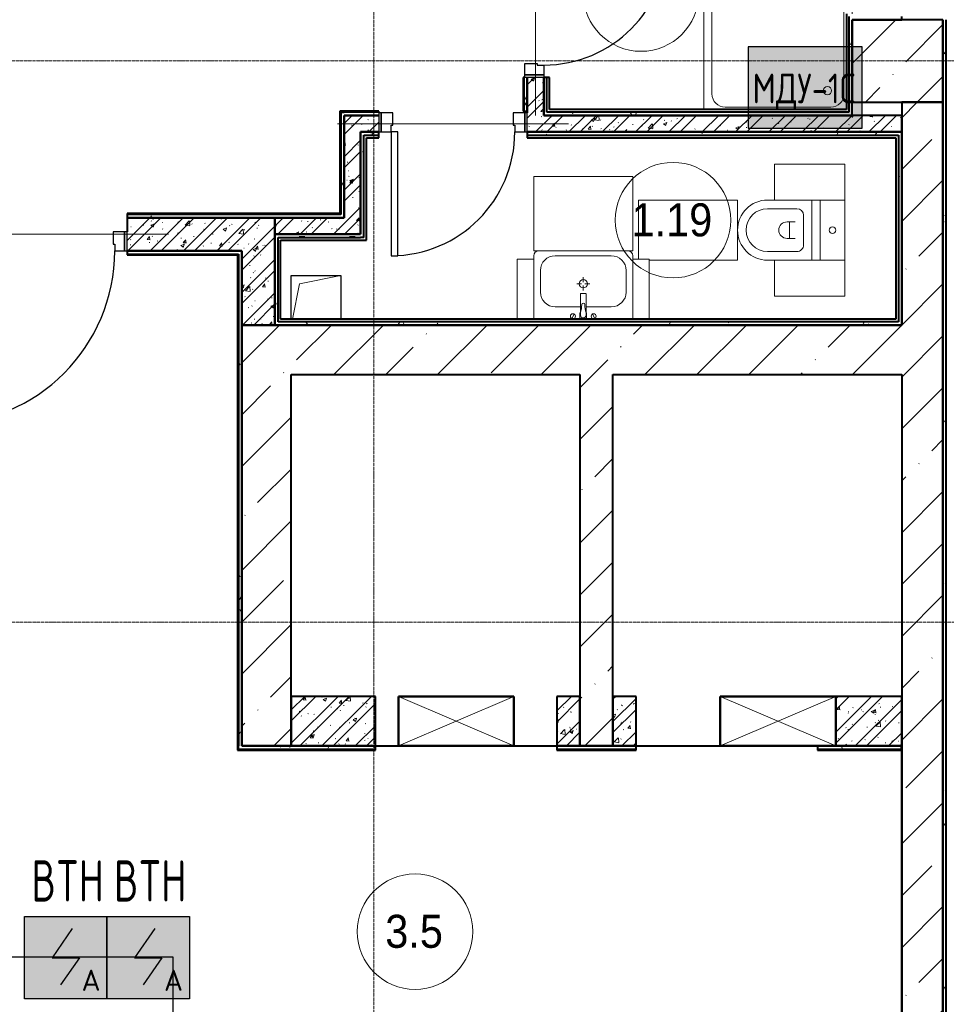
# Model space of a CAD drawing. Header units: millimetres. Extents: x -135639 to 224623, y -383017 to -59102.
# Tile 385 of 494: x 122867 to 128484, y -168837 to -162871. Entities that reach past the tile are written whole.
import ezdxf
from ezdxf.enums import TextEntityAlignment as Align

# ---------------------------------------------------------------- set-up
doc = ezdxf.new("R2010")
doc.units = ezdxf.units.MM
for name, pattern in [('CONTINOUS', [0]), ('Линия сетки', [25, 20, -2.5, 0, -2.5]), ('Штрих_3_1_5_', [4.5, 3, -1.5]), ('Штриховая_ш3 п1_5', [4.5, 3, -1.5])]:
    doc.linetypes.add(name, pattern=pattern)
for name, color, linetype, lineweight in [('A-000-M_MASS', 7, 'Continuous', 18), ('A-010-A_ROOM', 7, 'Continuous', 20), ('A-200-M_WALL', 7, 'Continuous', 18), ('A-200-M_WALL_EXT', 7, 'Continuous', 18), ('A-200-M_WALL_INT', 7, 'Continuous', 18), ('A-200-M_WALL_PAT', 7, 'Continuous', 40), ('A-314-M_WINDOW', 7, 'Continuous', 18), ('A-325-M_DOOR', 7, 'Continuous', 18), ('A-325-M_DOOR__FRAME', 7, 'Continuous', 30), ('A-325-M_DOOR_PANEL', 7, 'Continuous', 30), ('A-700-M_FFE', 7, 'Continuous', 18), ('M-520-M_DRAINAGE_FW', 7, 'Continuous', 18), ('S-280-M_COLUMN', 7, 'Continuous', 18), ('S-280-M_STRUCT_FRAME', 7, 'Continuous', 18), ('Z-030-M_GRID', 7, 'Continuous', 9), ('Z-060-M_DETAIL', 7, 'Continuous', 18), ('Арматура воздуховодов', 7, 'Continuous', 18), ('ОС', 5, 'Continuous', 25), ('ПС', 7, 'Continuous', 40), ('СС-011-ПОЖ-СИГНАЛИЗАЦИЯ', 1, 'Continuous', 30)]:
    doc.layers.add(name, color=color, linetype=linetype, lineweight=lineweight)
doc.layers.add('A-010-M_ROOM_SEPARATION', color=4, linetype='Штриховая_ш3 п1_5', lineweight=40, true_color=0x00ffff)
doc.layers.add('ССПС', color=5, linetype='Continuous')
doc.styles.add('1111', font='isocpeur.ttf')
doc.styles.add('Arial_2', font='arial.ttf', dxfattribs={"width": 0.9, "height": 400})
pattern_1 = [(50, (0, 0), (218.62117, -19.1268), [22.86, -251.46]), (355, (0, 0), (-42.29187, 229.2684), [18.288, -201.168]), (100.451, (18.22, -1.6), (176.33107, 210.13963), [19.428, -213.708]), (46.184, (0, 60.96), (325.29495, -50.45164), [34.29, -377.19]), (96.636, (27.1, 56.76), (284.883, 296.91266), [29.142, -320.562]), (351.184, (0, 60.96), (284.8858, 296.9107), [27.432, -301.752]), (21, (30.48, 45.72), (181.93753, -122.71832), [22.86, -251.46]), (326, (30.48, 45.72), (74.16223, 221.02618), [18.288, -201.168]), (71.451, (45.64, 35.5), (256.10035, 98.30526), [19.428, -213.708]), (37.5, (0, 0), (3.70639, 101.465895), [3.353, -195.377, 3.353, -200.863, -201.93]), (37.5, (0, 0), (3.70639, 101.465895), [-402.946, 3.353, -198.577]), (7.5, (0, 0), (80.18358, 120.21653), [3.353, -113.081, 3.353, -190.805, -76.962]), (7.5, (0, 0), (80.18358, 120.21653), [-310.591, 3.353, -73.609]), (327.5, (-67.97, 0), (162.708646, -6.87497), [3.353, -72.847, 3.353, -234.391, -315.468]), (327.5, (-67.97, 0), (162.708646, -6.87497), [-313.944, 3.353, -312.115]), (317.5, (-98.45, 0), (177.75468, 30.51183), [3.353, -95.707, 3.353, -154.534, -224.028]), (317.5, (-98.45, 0), (177.75468, 30.51183), [-256.946, 3.353, -220.675])]
pattern_2 = [(45, (0, 0), (-101.02788, 101.02788), []), (45, (67.35, 0), (-101.02788, 101.02788), [])]
pattern_3 = [(0, (0, 0), (406.4, 101.6), [33.528, -271.272, 33.528, -271.272, -1625.6]), (0, (0, 0), (406.4, 101.6), [-609.6, 33.528, -576.072, 33.528, -271.272, -711.2]), (0, (0, 0), (406.4, 101.6), [-1524, 33.528, -169.672, 33.528, -474.472]), (120, (152.4, 50.8), (-291.18818, 301.152724), [33.528, -271.272, 33.528, -271.272, -1625.6]), (120, (152.4, 50.8), (-291.18818, 301.152724), [-609.6, 33.528, -576.072, 33.528, -271.272, -711.2]), (120, (152.4, 50.8), (-291.18818, 301.152724), [-1524, 33.528, -169.672, 33.528, -474.472]), (240, (203.2, 254), (-115.21182, -402.752724), [33.528, -271.272, 33.528, -271.272, -1625.6]), (240, (203.2, 254), (-115.21182, -402.752724), [-609.6, 33.528, -576.072, 33.528, -271.272, -711.2]), (240, (203.2, 254), (-115.21182, -402.752724), [-1524, 33.528, -169.672, 33.528, -474.472])]
pattern_4 = [(45, (0, 0), (-314.309, 314.309), []), (45, (314.3, 0), (-314.309, 314.309), [555.625, -111.125, 3.353, -107.772])]

# ---------------------------------------------------------------- blocks, each defined once
blk = doc.blocks.new('101_Дверь_Однопольная - _ПЧ_Мет_1000х2000_Лифтовой холл_EI60_Л-4456088-B1_-7_650_')
at = {"layer": 'A-325-M_DOOR', "color": 253, "lineweight": 30, "true_color": 0xaaaaaa}
for p, q in [((-585, 100), (-600, 100)), ((-600, 100), (-600, -15)), ((-585, -15), (-585, 100)), ((600, 100), (585, 100)), ((585, 100), (585, -15)), ((600, -15), (600, 100)), ((-600, -15), (-585, -15)), ((585, -15), (600, -15))]:
    blk.add_line(p, q, dxfattribs=at)
at = {"layer": 'A-325-M_DOOR__FRAME', "color": 253, "true_color": 0xaaaaaa}
for p, q in [((-525, 100), (-585, 100)), ((-585, 100), (-585, -15)), ((-525, 60), (-525, 100)), ((-515, 60), (-525, 60)), ((-515, -15), (-515, 60)), ((525, 60), (515, 60)), ((515, 60), (515, -15)), ((585, 100), (525, 100)), ((525, 100), (525, 60)), ((585, -15), (585, 100)), ((-585, -15), (-515, -15)), ((515, -15), (585, -15))]:
    blk.add_line(p, q, dxfattribs=at)
at = {"layer": 'A-325-M_DOOR_PANEL', "color": 253, "true_color": 0xaaaaaa}
for p, q in [((525, 1150), (485, 1150)), ((485, 1150), (485, 100)), ((525, 100), (525, 1150)), ((485, 100), (525, 100))]:
    blk.add_line(p, q, dxfattribs=at)
blk.add_arc((525, 100), 1050, 90, 180, dxfattribs=at)
blk = doc.blocks.new('MR_Унитаз напольный - Санузел с ванной-2561987-B1_-7_650_')
at = {"layer": 'M-520-M_DRAINAGE_FW', "color": 253, "true_color": 0xaaaaaa}
for p, q in [((-182.5, 200), (-182.5, 50)), ((182.5, 200), (-182.5, 200)), ((182.5, 50), (182.5, 200)), ((-182.5, 50), (182.5, 50)), ((182.5, 50), (-182.5, 50)), ((-182.5, 50), (-182.5, 0)), ((-182.5, 0), (182.5, 0)), ((182.5, 0), (182.5, 50)), ((182.5, 0), (-182.5, 0)), ((-182.5, 0), (-182.5, -267.5)), ((-90, -50), (90, -50)), ((182.5, -267.5), (182.5, 0)), ((-130, -267.5), (-130, -90)), ((-50, -150), (-50, -100)), ((50, -100), (50, -150)), ((130, -90), (130, -267.5)), ((-50, -135), (50, -135))]:
    blk.add_line(p, q, dxfattribs=at)
for centre, radius, start, end in [((0, 125), 20, 0, 180), ((0, 125), 20, 180, 0), ((-90, -90), 40, 90, 180), ((90, -90), 40, 360, 90), ((0, -150), 50, 180, 0), ((0, -267.5), 182.5, 180, 360), ((0, -267.5), 130, 180, 0)]:
    blk.add_arc(centre, radius, start, end, dxfattribs=at)
blk = doc.blocks.new('MR_Зона обслуживания - MR_Зона обслуживания-V26-B1_-7_650_')
at = {"layer": 'A-700-M_FFE', "color": 253, "lineweight": 9, "true_color": 0xaaaaaa}
for p, q in [((182.5, 0), (-182.5, 0)), ((-182.5, 0), (-182.5, -600)), ((182.5, -535), (182.5, 0)), ((-182.5, -600), (175, -600))]:
    blk.add_line(p, q, dxfattribs=at)
blk = doc.blocks.new('MR_Зона обслуживания - MR_Зона обслуживания-2663529-B1_-7_650_')
at = {"layer": 'A-700-M_FFE', "color": 253, "lineweight": 9, "true_color": 0xaaaaaa}
for p, q in [((108.75, 0), (-108.75, 0)), ((108.75, -425), (108.75, 0)), ((-108.75, -425), (108.75, -425))]:
    blk.add_line(p, q, dxfattribs=at)
blk = doc.blocks.new('MR_Зона обслуживания - MR_Зона обслуживания-V18-B1_-7_650_')
at = {"layer": 'A-700-M_FFE', "color": 253, "lineweight": 9, "true_color": 0xaaaaaa}
for p, q in [((108.75, 0), (-108.75, 0)), ((-108.75, 0), (-108.75, -425)), ((-108.75, -425), (108.75, -425))]:
    blk.add_line(p, q, dxfattribs=at)
blk = doc.blocks.new('MR_Тумба-Умывальник с зеркалом - Тумба-умывальник_600-V19-B1_-7_650_')
at = {"layer": 'M-520-M_DRAINAGE_FW', "color": 253, "true_color": 0xaaaaaa}
for p, q in [((-300, 400), (-300, 420)), ((-170, 420), (170, 420)), ((300, 420), (300, 400)), ((-260, 200), (-260, 330)), ((260, 330), (260, 200)), ((-10, 250), (-40, 250)), ((0, 290), (0, 260)), ((0, 210), (0, 240)), ((40, 250), (10, 250)), ((-17, 73.1), (-17, 187.9)), ((-14, 190.9), (14, 190.9)), ((17, 187.9), (17, 73.1)), ((-17, 110), (-170, 110)), ((-69.7, 39.8), (-55.6, 66.3)), ((-20, 73.1), (-17, 73.1)), ((-20, 35), (-20, 73.1)), ((-17, 60), (-17, 73.1)), ((170, 110), (17, 110)), ((17, 73.1), (17, 60)), ((17, 73.1), (20, 73.1)), ((20, 73.1), (20, 35)), ((69.7, 39.8), (55.6, 66.3)), ((-300, 20), (300, 20))]:
    blk.add_line(p, q, dxfattribs=at)
for centre, radius, start, end in [((-270, 420), 30, 90, 180), ((-170, 330), 90, 90, 180), ((170, 330), 90, 0, 90), ((270, 420), 30, 0, 90), ((0, 250), 25, 360, 180), ((0, 250), 25, 180, 360), ((-170, 200), 90, 180, 270), ((-14, 187.9), 3, 90, 180), ((-14, 187.9), 3, 105, 165), ((14, 187.9), 3, 0, 90), ((14, 187.9), 3, 15, 75), ((170, 200), 90, 270, 0), ((-217.6, 129.9), 208.5, 344.18231, 358.4054), ((0, 124.1), 9.19, 0, 180), ((217.6, 129.9), 208.5, 181.5946, 195.81769), ((-62.7, 53.1), 15, 0, 180), ((0, 60), 17, 180, 0), ((62.7, 53.1), 15, 0, 180), ((-62.7, 53.1), 15, 180, 0), ((62.7, 53.1), 15, 180, 0)]:
    blk.add_arc(centre, radius, start, end, dxfattribs=at)
blk = doc.blocks.new('MR_Зона обслуживания - MR_Зона обслуживания-2663526-B1_-7_650_')
at = {"layer": 'A-700-M_FFE', "color": 253, "lineweight": 9, "true_color": 0xaaaaaa}
for p, q in [((300, 450), (-300, 450)), ((-300, 450), (-300, 0)), ((300, 0), (300, 450)), ((-300, 0), (300, 0))]:
    blk.add_line(p, q, dxfattribs=at)
blk = doc.blocks.new('MR_Зона обслуживания - MR_Зона обслуживания-V20-B1_-7_650_')
at = {"layer": 'A-700-M_FFE', "color": 253, "lineweight": 9, "true_color": 0xaaaaaa}
for p, q in [((50, 400), (-50, 400)), ((-50, 400), (-50, 35)), ((50, 35), (50, 400))]:
    blk.add_line(p, q, dxfattribs=at)
blk = doc.blocks.new('A_PLU_WashingBath - A_PLU_WashingBath-2663545-B1_-7_650_')
at = {"layer": 'M-520-M_DRAINAGE_FW', "color": 253, "true_color": 0xaaaaaa}
for p, q in [((-320, 400), (320, 400)), ((450, -450), (450, 415)), ((-400, -320), (-400, 320)), ((400, 320), (400, -320)), ((-450, -165), (-450, -450)), ((320, -400), (-320, -400)), ((-450, -450), (450, -450))]:
    blk.add_line(p, q, dxfattribs=at)
blk.add_circle((-300, 300), 25, dxfattribs=at)
for centre, start, end in [((-320, 320), 90, 180), ((320, 320), 0, 90), ((-320, -320), 180, 270), ((320, -320), 270, 0)]:
    blk.add_arc(centre, 80, start, end, dxfattribs=at)
blk = doc.blocks.new('101_Дверь_Однопольная - _ПЧ_Мет_700х2000_Служеб помещения_EI30_Л-4453964-B1_-7_650_')
at = {"layer": 'A-325-M_DOOR', "color": 253, "lineweight": 30, "true_color": 0xaaaaaa}
for p, q in [((-435, 50), (-450, 50)), ((-450, 50), (-450, -65)), ((-435, -65), (-435, 50)), ((450, 50), (435, 50)), ((435, 50), (435, -65)), ((450, -65), (450, 50)), ((-450, -65), (-435, -65)), ((435, -65), (450, -65))]:
    blk.add_line(p, q, dxfattribs=at)
at = {"layer": 'A-325-M_DOOR__FRAME', "color": 253, "true_color": 0xaaaaaa}
for p, q in [((-375, 50), (-435, 50)), ((-435, 50), (-435, -65)), ((-375, 10), (-375, 50)), ((-365, 10), (-375, 10)), ((-365, -65), (-365, 10)), ((375, 10), (365, 10)), ((365, 10), (365, -65)), ((435, 50), (375, 50)), ((375, 50), (375, 10)), ((435, -65), (435, 50)), ((-435, -65), (-365, -65)), ((365, -65), (435, -65))]:
    blk.add_line(p, q, dxfattribs=at)
at = {"layer": 'A-325-M_DOOR_PANEL', "color": 253, "true_color": 0xaaaaaa}
for p, q in [((375, 800), (335, 800)), ((335, 800), (335, 50)), ((375, 50), (375, 800)), ((335, 50), (375, 50))]:
    blk.add_line(p, q, dxfattribs=at)
blk.add_arc((375, 50), 750, 90, 180, dxfattribs=at)
blk = doc.blocks.new('101_Дверь_Однопольная - _ПЧ_Мет_700х2000_Служеб помещения_EI30_Пр-4456679-B1_-7_650_')
at = {"layer": 'A-325-M_DOOR', "color": 253, "lineweight": 30, "true_color": 0xaaaaaa}
for p, q in [((-450, 50), (-435, 50)), ((-450, -65), (-450, 50)), ((-435, 50), (-435, -65)), ((435, -65), (435, 50)), ((435, 50), (450, 50)), ((450, 50), (450, -65)), ((-435, -65), (-450, -65)), ((450, -65), (435, -65))]:
    blk.add_line(p, q, dxfattribs=at)
at = {"layer": 'A-325-M_DOOR__FRAME', "color": 253, "true_color": 0xaaaaaa}
for p, q in [((-435, 50), (-375, 50)), ((-435, -65), (-435, 50)), ((-375, 50), (-375, 10)), ((-375, 10), (-365, 10)), ((-365, 10), (-365, -65)), ((365, 10), (375, 10)), ((365, -65), (365, 10)), ((375, 50), (435, 50)), ((375, 10), (375, 50)), ((435, 50), (435, -65)), ((-365, -65), (-435, -65)), ((435, -65), (365, -65))]:
    blk.add_line(p, q, dxfattribs=at)
at = {"layer": 'A-325-M_DOOR_PANEL', "color": 253, "true_color": 0xaaaaaa}
for p, q in [((-375, 800), (-335, 800)), ((-375, 50), (-375, 800)), ((-335, 800), (-335, 50)), ((-335, 50), (-375, 50))]:
    blk.add_line(p, q, dxfattribs=at)
blk.add_arc((-375, 50), 750, 0, 90, dxfattribs=at)
blk = doc.blocks.new('ПР - _ПЧ_900_100_Оп250-250_Шаг300_Арм16_Арм10-V83-B1_-7_650_')
at = {"layer": 'S-280-M_STRUCT_FRAME', "color": 21, "true_color": 0xffaaaa}
for p, q in [((-700, 0), (700, 0)), ((-700, 0), (-450, 0)), ((-365, 0), (365, 0)), ((-365, 0), (365, 0)), ((450, 0), (700, 0)), ((685, 0), (700, 0))]:
    blk.add_line(p, q, dxfattribs=at)
blk = doc.blocks.new('ПР - _ПЧ_1200_200_Оп250-250_Шаг300_Арм16_Арм10-3250725-B1_-7_650_')
at = {"layer": 'S-280-M_STRUCT_FRAME', "color": 21, "true_color": 0xffaaaa}
for p, q in [((-850, 0), (850, 0)), ((-850, 0), (-600, 0)), ((-515, 0), (515, 0)), ((-515, 0), (515, 0)), ((600, 0), (850, 0))]:
    blk.add_line(p, q, dxfattribs=at)
blk = doc.blocks.new('ПР - _ПЧ_1100_100_Оп250-1250_Шаг300_Арм16_Арм10-3255347-B1_-7_650_')
at = {"layer": 'S-280-M_STRUCT_FRAME', "color": 21, "true_color": 0xffaaaa}
for p, q in [((-1800, 0), (800, 0)), ((-1800, 0), (-1570, 0)), ((-1485, 0), (-755, 0)), ((-1485, 0), (-755, 0)), ((-670, 0), (-550, 0)), ((-465, 0), (465, 0)), ((-465, 0), (465, 0)), ((550, 0), (800, 0))]:
    blk.add_line(p, q, dxfattribs=at)
blk = doc.blocks.new('135_SLK_GD_AR_rvt-1-B1_-7_650_')
at = {"layer": 'A-200-M_WALL_PAT', "lineweight": 9, "true_color": 0xaaaaaa}
h = blk.add_hatch(dxfattribs=at)
h.set_pattern_fill('FP_1', color=253, style=0, pattern_type=2)
h.set_pattern_definition(pattern_1)
h.paths.add_polyline_path([(134180, 29370), (134180, 29600), (134080, 29600), (134080, 29370)])
h.paths.add_polyline_path([(134080, 30500), (134180, 30500), (134180, 30620), (134080, 30620)])
h.paths.add_polyline_path([(134180, 31720), (134180, 32500), (134080, 32500), (134080, 31720)])
h = blk.add_hatch(dxfattribs=at)
h.set_pattern_fill('FP_2', color=253, style=0, pattern_type=2)
h.set_pattern_definition(pattern_2)
h.paths.add_polyline_path([(134180, 29370), (134180, 29600), (134080, 29600), (134080, 29370)])
h.paths.add_polyline_path([(134080, 30500), (134180, 30500), (134180, 30620), (134080, 30620)])
h.paths.add_polyline_path([(134180, 31720), (134180, 32500), (134080, 32500), (134080, 31720)])
h = blk.add_hatch(dxfattribs=at)
h.set_pattern_fill('FP_11', color=253, style=0, pattern_type=2)
h.set_pattern_definition(pattern_3)
h.paths.add_polyline_path([(134065, 29395), (134080, 29395), (134080, 29600), (134060, 29600), (134060, 29395)])
h.paths.add_polyline_path([(134065, 30500), (134080, 30500), (134080, 30620), (134060, 30620), (134060, 30500)])
h.paths.add_polyline_path([(134080, 31720), (134080, 32400), (134060, 32400), (134060, 31720)])
h = blk.add_hatch(dxfattribs=at)
h.set_pattern_fill('FP_11', color=253, style=0, pattern_type=2)
h.set_pattern_definition(pattern_3)
h.paths.add_polyline_path([(136030, 29370), (136050, 29370), (136050, 29970), (136030, 29970), (136030, 29390)])
h = blk.add_hatch(dxfattribs=at)
h.set_pattern_fill('FP_11', color=253, style=0, pattern_type=2)
h.set_pattern_definition(pattern_3)
h.paths.add_polyline_path([(136620, 29450), (136620, 29950), (136600, 29950), (136600, 29450)])
h = blk.add_hatch(dxfattribs=at)
h.set_pattern_fill('FP_11', color=253, style=0, pattern_type=2)
h.set_pattern_definition(pattern_3)
h.paths.add_polyline_path([(136620, 29248.4), (136620, 29450), (136600, 29450), (136600, 29248.4)])
h = blk.add_hatch(dxfattribs=at)
h.set_pattern_fill('FP_11', color=253, style=0, pattern_type=2)
h.set_pattern_definition(pattern_3)
h.paths.add_polyline_path([(132950, 28770), (132970, 28770), (132970, 29390), (132950, 29390), (132950, 28775)])
h = blk.add_hatch(dxfattribs=at)
h.set_pattern_fill('FP_1', color=253, style=0, pattern_type=2)
h.set_pattern_definition(pattern_1)
h.paths.add_polyline_path([(133070, 28750), (133070, 29370), (132970, 29370), (132970, 28750)])
h = blk.add_hatch(dxfattribs=at)
h.set_pattern_fill('FP_2', color=253, style=0, pattern_type=2)
h.set_pattern_definition(pattern_2)
h.paths.add_polyline_path([(133070, 28750), (133070, 29370), (132970, 29370), (132970, 28750)])
h = blk.add_hatch(dxfattribs=at)
h.set_pattern_fill('FP_1', color=253, style=0, pattern_type=2)
h.set_pattern_definition(pattern_1)
h.paths.add_polyline_path([(136350, 29270), (136350, 29370), (134080, 29370), (134080, 29270), (136315, 29270)])
h.paths.add_polyline_path([(133180, 29270), (133180, 29370), (133070, 29370), (133070, 29270)])
h = blk.add_hatch(dxfattribs=at)
h.set_pattern_fill('FP_2', color=253, style=0, pattern_type=2)
h.set_pattern_definition(pattern_2)
h.paths.add_polyline_path([(136350, 29270), (136350, 29370), (134080, 29370), (134080, 29270), (136315, 29270)])
h.paths.add_polyline_path([(133180, 29270), (133180, 29370), (133070, 29370), (133070, 29270)])
h = blk.add_hatch(dxfattribs=at)
h.set_pattern_fill('FP_11', color=253, style=0, pattern_type=2)
h.set_pattern_definition(pattern_3)
h.paths.add_polyline_path([(136015, 29370), (136030, 29370), (136030, 29390), (134200, 29390), (134200, 29370), (135356, 29370)])
h = blk.add_hatch(dxfattribs=at)
h.set_pattern_fill('FP_11', color=253, style=0, pattern_type=2)
h.set_pattern_definition(pattern_3)
h.paths.add_polyline_path([(135356, 29250), (136330, 29250), (136330, 29270), (134080, 29270), (134080, 29250), (134414.5, 29250)])
h.paths.add_polyline_path([(133070, 29250), (133180, 29250), (133180, 29270), (133070, 29270)])
h = blk.add_hatch(dxfattribs=at)
h.set_pattern_fill('FP_11', color=253, style=0, pattern_type=2)
h.set_pattern_definition(pattern_3)
h.paths.add_polyline_path([(133090, 28630), (133090, 29250), (133070, 29250), (133070, 28630)])
h = blk.add_hatch(dxfattribs=at)
h.set_pattern_fill('FP_11', color=253, style=0, pattern_type=2)
h.set_pattern_definition(pattern_3)
h.paths.add_polyline_path([(136350, 28120), (136350, 29270), (136330, 29270), (136330, 28120)])
h = blk.add_hatch(dxfattribs=at)
h.set_pattern_fill('FP_11', color=253, style=0, pattern_type=2)
h.set_pattern_definition(pattern_3)
h.paths.add_polyline_path([(136620, 27950), (136620, 29248.4), (136600, 29248.4), (136600, 27950)])
h = blk.add_hatch(dxfattribs=at)
h.set_pattern_fill('FP_11', color=253, style=0, pattern_type=2)
h.set_pattern_definition(pattern_3)
h.paths.add_polyline_path([(132531.5, 28750), (132970, 28750), (132970, 28770), (131655, 28770), (131655, 28750)])
h.paths.add_polyline_path([(130455, 28750), (130455, 28770), (130125, 28770), (130125, 28750)])
h = blk.add_hatch(dxfattribs=at)
h.set_pattern_fill('FP_1', color=253, style=0, pattern_type=2)
h.set_pattern_definition(pattern_1)
h.paths.add_polyline_path([(130455, 28550), (130455, 28750), (130125, 28750), (130125, 28550), (130325, 28550)])
h.paths.add_polyline_path([(132531.5, 28550), (132550, 28550), (132550, 28750), (131655, 28750), (131655, 28550), (132350, 28550)])
h = blk.add_hatch(dxfattribs=at)
h.set_pattern_fill('FP_2', color=253, style=0, pattern_type=2)
h.set_pattern_definition(pattern_2)
h.paths.add_polyline_path([(130455, 28550), (130455, 28750), (130125, 28750), (130125, 28550), (130325, 28550)])
h.paths.add_polyline_path([(132531.5, 28550), (132550, 28550), (132550, 28750), (131655, 28750), (131655, 28550), (132350, 28550)])
h = blk.add_hatch(dxfattribs=at)
h.set_pattern_fill('FP_1', color=253, style=0, pattern_type=2)
h.set_pattern_definition(pattern_1)
h.paths.add_polyline_path([(132550, 28650), (133070, 28650), (133070, 28750), (132550, 28750)])
h = blk.add_hatch(dxfattribs=at)
h.set_pattern_fill('FP_2', color=253, style=0, pattern_type=2)
h.set_pattern_definition(pattern_2)
h.paths.add_polyline_path([(132550, 28650), (133070, 28650), (133070, 28750), (132550, 28750)])
h = blk.add_hatch(dxfattribs=at)
h.set_pattern_fill('FP_11', color=253, style=0, pattern_type=2)
h.set_pattern_definition(pattern_3)
h.paths.add_polyline_path([(133070, 28630), (133070, 28650), (132550, 28650), (132550, 28630), (132570, 28630)])
h = blk.add_hatch(dxfattribs=at)
h.set_pattern_fill('FP_11', color=253, style=0, pattern_type=2)
h.set_pattern_definition(pattern_3)
h.paths.add_polyline_path([(132570, 28120), (132570, 28630), (132550, 28630), (132550, 28120)])
h = blk.add_hatch(dxfattribs=at)
h.set_pattern_fill('FP_11', color=253, style=0, pattern_type=2)
h.set_pattern_definition(pattern_3)
h.paths.add_polyline_path([(132350, 25550), (132350, 28550), (132330, 28550), (132330, 25550)])
h = blk.add_hatch(dxfattribs=at)
h.set_pattern_fill('FP_1', color=253, style=0, pattern_type=2)
h.set_pattern_definition(pattern_1)
h.paths.add_polyline_path([(132550, 28100), (132550, 28550), (132350, 28550), (132350, 28100)])
h = blk.add_hatch(dxfattribs=at)
h.set_pattern_fill('FP_2', color=253, style=0, pattern_type=2)
h.set_pattern_definition(pattern_2)
h.paths.add_polyline_path([(132550, 28100), (132550, 28550), (132350, 28550), (132350, 28100)])
h = blk.add_hatch(dxfattribs=at)
h.set_pattern_fill('FP_11', color=253, style=0, pattern_type=2)
h.set_pattern_definition(pattern_3)
h.paths.add_polyline_path([(134398.4, 28100), (134398.4, 28120), (132550, 28120), (132550, 28100), (133473, 28100)])
h = blk.add_hatch(dxfattribs=at)
h.set_pattern_fill('FP_11', color=253, style=0, pattern_type=2)
h.set_pattern_definition(pattern_3)
h.paths.add_polyline_path([(135356, 28100), (136350, 28100), (136350, 28120), (134601.6, 28120), (134601.6, 28100)])
h = blk.add_hatch(dxfattribs=at)
h.set_pattern_fill('FP_11', color=253, style=0, pattern_type=2)
h.set_pattern_definition(pattern_3)
h.paths.add_polyline_path([(136600, 25801.6), (136620, 25801.6), (136620, 27950), (136600, 27950), (136600, 27096.2)])
h = blk.add_hatch(dxfattribs=at)
h.set_pattern_fill('FP_1', color=253, style=0, pattern_type=2)
h.set_pattern_definition(pattern_1)
h.paths.add_polyline_path([(133160, 25550), (133160, 25850), (132650, 25850), (132650, 25550)])
h = blk.add_hatch(dxfattribs=at)
h.set_pattern_fill('FP_2', color=253, style=0, pattern_type=2)
h.set_pattern_definition(pattern_2)
h.paths.add_polyline_path([(133160, 25550), (133160, 25850), (132650, 25850), (132650, 25550)])
h = blk.add_hatch(dxfattribs=at)
h.set_pattern_fill('FP_1', color=253, style=0, pattern_type=2)
h.set_pattern_definition(pattern_1)
h.paths.add_polyline_path([(134400, 25550), (134400, 25850), (134260, 25850), (134260, 25550)])
h = blk.add_hatch(dxfattribs=at)
h.set_pattern_fill('FP_2', color=253, style=0, pattern_type=2)
h.set_pattern_definition(pattern_2)
h.paths.add_polyline_path([(134400, 25550), (134400, 25850), (134260, 25850), (134260, 25550)])
h = blk.add_hatch(dxfattribs=at)
h.set_pattern_fill('FP_1', color=253, style=0, pattern_type=2)
h.set_pattern_definition(pattern_1)
h.paths.add_polyline_path([(134740, 25550), (134740, 25850), (134600, 25850), (134600, 25550)])
h = blk.add_hatch(dxfattribs=at)
h.set_pattern_fill('FP_2', color=253, style=0, pattern_type=2)
h.set_pattern_definition(pattern_2)
h.paths.add_polyline_path([(134740, 25550), (134740, 25850), (134600, 25850), (134600, 25550)])
h = blk.add_hatch(dxfattribs=at)
h.set_pattern_fill('FP_1', color=253, style=0, pattern_type=2)
h.set_pattern_definition(pattern_1)
h.paths.add_polyline_path([(135950, 25550), (136350, 25550), (136350, 25850), (135950, 25850)])
h = blk.add_hatch(dxfattribs=at)
h.set_pattern_fill('FP_2', color=253, style=0, pattern_type=2)
h.set_pattern_definition(pattern_2)
h.paths.add_polyline_path([(135950, 25550), (136350, 25550), (136350, 25850), (135950, 25850)])
h = blk.add_hatch(dxfattribs=at)
h.set_pattern_fill('FP_11', color=253, style=0, pattern_type=2)
h.set_pattern_definition(pattern_3)
h.paths.add_polyline_path([(133160, 25530), (133160, 25550), (132330, 25550), (132330, 25530)])
h.paths.add_polyline_path([(135950, 25530), (136348, 25530), (136348, 25550), (135840, 25550), (135840, 25530)])
h.paths.add_polyline_path([(134260, 25530), (134740, 25530), (134740, 25550), (134260, 25550)])
h = blk.add_hatch(dxfattribs=at)
h.set_pattern_fill('FP_11', color=253, style=0, pattern_type=2)
h.set_pattern_definition(pattern_3)
h.paths.add_polyline_path([(136620, 23251.6), (136620, 25548.4), (136600, 25548.4), (136600, 23251.6)])
at = {"layer": 'A-010-M_ROOM_SEPARATION', "color": 131, "linetype": 'Штрих_3_1_5_', "true_color": 0xaaffff}
for p, q in [((133160, 25550), (133300, 25550)), ((134000, 25550), (134260, 25550)), ((134740, 25550), (135250, 25550))]:
    blk.add_line(p, q, dxfattribs=at)
at = {"layer": 'A-200-M_WALL', "color": 253, "lineweight": 40, "true_color": 0xaaaaaa}
for p, q in [((136030, 29970), (136030, 29390)), ((136620, 29450), (136620, 29950)), ((134060, 29600), (134060, 29395)), ((134080, 29600), (134080, 29395)), ((134080, 29395), (134080, 29600)), ((134180, 29370), (134180, 29600)), ((134180, 29600), (134180, 29370)), ((134200, 29390), (134200, 29600)), ((136620, 29248.4), (136620, 29450)), ((132950, 29390), (132950, 28775)), ((132950, 29390), (132970, 29390)), ((133180, 29390), (132970, 29390)), ((133180, 29370), (133070, 29370)), ((133070, 29370), (133180, 29370)), ((134215, 29390), (134200, 29390)), ((134200, 29370), (134215, 29370)), ((136015, 29390), (134215, 29390)), ((136015, 29370), (134215, 29370)), ((134215, 29370), (136015, 29370)), ((136030, 29390), (136015, 29390)), ((136015, 29370), (136030, 29370)), ((133070, 29270), (133180, 29270)), ((133180, 29270), (133070, 29270)), ((133070, 29250), (133070, 29235)), ((133070, 28750), (133070, 29235)), ((133070, 29235), (133070, 28750)), ((133090, 29250), (133180, 29250)), ((133090, 29235), (133090, 29250)), ((133090, 28630), (133090, 29235)), ((134080, 29270), (136315, 29270)), ((136315, 29270), (134080, 29270)), ((134080, 29250), (136315, 29250)), ((136330, 29270), (136315, 29270)), ((136315, 29250), (136330, 29250)), ((136330, 29250), (136330, 28135)), ((136620, 27950), (136620, 29248.4)), ((132950, 28770), (131655, 28770)), ((132950, 28775), (132950, 28770)), ((132550, 28750), (131655, 28750)), ((131655, 28750), (132550, 28750)), ((132550, 28650), (132550, 28750)), ((132550, 28750), (132550, 28650)), ((132550, 28650), (133070, 28650)), ((133070, 28650), (132550, 28650)), ((132570, 28630), (133070, 28630)), ((132570, 28615), (132570, 28630)), ((132570, 28135), (132570, 28615)), ((133090, 28630), (133070, 28630)), ((131655, 28550), (132325, 28550)), ((132325, 28550), (131655, 28550)), ((131655, 28530), (132325, 28530)), ((132330, 28550), (132325, 28550)), ((132325, 28530), (132330, 28530)), ((132330, 28530), (132330, 25550)), ((132550, 28135), (132550, 28550)), ((132550, 28550), (132550, 28135)), ((132550, 28135), (132550, 28120)), ((132570, 28120), (132570, 28135)), ((134398.4, 28120), (132570, 28120)), ((134601.6, 28120), (134398.4, 28120)), ((136330, 28120), (134601.6, 28120)), ((136330, 28135), (136330, 28120)), ((136620, 25801.6), (136620, 27950)), ((136620, 25548.4), (136620, 25801.6)), ((132330, 25530), (132330, 25550)), ((136348, 25530), (136348, 25550)), ((136620, 23251.6), (136620, 25548.4)), ((132330, 25530), (133160, 25530)), ((134260, 25530), (134740, 25530)), ((135840, 25530), (136348, 25530))]:
    blk.add_line(p, q, dxfattribs=at)
at = {"layer": 'A-200-M_WALL_INT', "color": 253, "lineweight": 40, "true_color": 0xaaaaaa}
for p, q in [((136015, 29985), (136015, 29405)), ((136050, 29370), (136050, 29950)), ((136050, 29950), (136350, 29950)), ((136350, 29950), (136350, 29970)), ((136600, 29950), (136600, 29450)), ((134065, 29600), (134055, 29600)), ((134055, 29600), (134055, 29395)), ((134215, 29600), (134180, 29600)), ((134215, 29405), (134215, 29600)), ((136600, 29450), (136600, 29248.4)), ((132950, 29395), (132945, 29395)), ((132945, 29395), (132945, 28775)), ((132970, 29395), (132950, 29395)), ((133180, 29395), (132970, 29395)), ((132970, 29370), (132970, 28750)), ((133070, 29370), (132970, 29370)), ((132970, 28775), (132970, 29370)), ((132970, 29370), (133070, 29370)), ((133180, 29385), (133180, 29395)), ((134055, 29395), (134080, 29395)), ((134080, 29395), (134080, 29385)), ((134215, 29370), (134180, 29370)), ((134180, 29370), (134200, 29370)), ((136015, 29405), (134215, 29405)), ((136350, 29370), (136015, 29370)), ((136030, 29370), (136050, 29370)), ((136350, 29270), (136350, 29370)), ((133070, 29235), (133070, 29270)), ((133070, 29270), (133070, 29250)), ((133105, 29235), (133180, 29235)), ((133105, 28615), (133105, 29235)), ((133180, 29235), (133180, 29270)), ((134080, 29270), (134080, 29235)), ((134080, 29235), (136315, 29235)), ((136315, 29270), (136350, 29270)), ((136315, 29235), (136315, 28135)), ((136350, 29270), (136330, 29270)), ((136350, 28135), (136350, 29270)), ((136600, 29248.4), (136600, 27950)), ((132945, 28775), (131655, 28775)), ((131655, 28775), (131655, 28750)), ((132970, 28770), (132970, 28775)), ((132970, 28750), (132970, 28770)), ((131655, 28750), (131655, 28665)), ((132970, 28750), (132550, 28750)), ((132550, 28750), (132970, 28750)), ((133070, 28650), (133070, 28750)), ((133070, 28750), (133070, 28650)), ((132550, 28550), (132550, 28650)), ((132550, 28650), (132550, 28630)), ((132550, 28630), (132550, 28615)), ((132550, 28615), (132550, 28550)), ((132585, 28615), (133070, 28615)), ((132585, 28135), (132585, 28615)), ((133070, 28615), (133090, 28615)), ((133090, 28615), (133105, 28615)), ((131655, 28550), (131655, 28525)), ((131655, 28525), (132325, 28525)), ((132325, 28550), (132350, 28550)), ((132325, 28525), (132325, 25550)), ((132350, 28550), (132330, 28550)), ((132350, 28550), (132350, 28100)), ((132350, 25550), (132350, 28550)), ((132350, 28100), (132550, 28100)), ((132550, 28100), (132550, 28135)), ((132550, 28120), (132550, 28100)), ((132550, 28100), (134398.4, 28100)), ((134398.4, 28135), (132585, 28135)), ((134601.6, 28135), (134398.4, 28135)), ((134398.4, 28100), (134601.6, 28100)), ((136315, 28135), (134601.6, 28135)), ((134601.6, 28100), (136350, 28100)), ((136350, 28120), (136350, 28135)), ((136350, 28100), (136350, 28120)), ((136600, 27950), (136600, 25801.6)), ((133160, 25850), (132650, 25850)), ((132650, 25850), (132650, 25550)), ((133160, 25550), (133160, 25850)), ((134400, 25850), (134260, 25850)), ((134260, 25850), (134260, 25550)), ((134400, 25550), (134400, 25850)), ((134740, 25850), (134600, 25850)), ((134600, 25850), (134600, 25550)), ((134740, 25550), (134740, 25850)), ((136350, 25850), (135950, 25850)), ((136350, 25550), (136350, 25850)), ((136600, 25801.6), (136600, 25548.4)), ((132325, 25550), (132325, 25530)), ((133160, 25550), (132350, 25550)), ((132650, 25550), (133160, 25550)), ((133160, 25525), (133160, 25550)), ((134260, 25550), (134400, 25550)), ((134740, 25550), (134260, 25550)), ((134260, 25550), (134260, 25525)), ((134600, 25550), (134740, 25550)), ((134740, 25525), (134740, 25550)), ((135840, 25550), (135840, 25525)), ((135950, 25550), (136350, 25550)), ((136348, 25550), (135950, 25550)), ((136350, 25550), (136348, 25550)), ((136350, 23275), (136350, 25550)), ((136600, 25548.4), (136600, 23251.6)), ((132325, 25530), (132325, 25525)), ((132325, 25525), (133160, 25525)), ((134260, 25525), (134740, 25525)), ((135840, 25525), (136348, 25525)), ((136348, 25525), (136348, 23275))]:
    blk.add_line(p, q, dxfattribs=at)
at = {"layer": 'A-325-M_DOOR', "color": 253, "lineweight": 18, "true_color": 0xaaaaaa}
for name, p, rotation in [('101_Дверь_Однопольная - _ПЧ_Мет_700х2000_Служеб помещения_EI30_Пр-4456679-B1_-7_650_', (134130, 30050), 270), ('101_Дверь_Однопольная - _ПЧ_Мет_700х2000_Служеб помещения_EI30_Л-4453964-B1_-7_650_', (133630, 29320), 180), ('101_Дверь_Однопольная - _ПЧ_Мет_1000х2000_Лифтовой холл_EI60_Л-4456088-B1_-7_650_', (131055, 28650), 180)]:
    blk.add_blockref(name, p, dxfattribs=dict(at, rotation=rotation))
at = {"layer": 'A-700-M_FFE', "color": 253, "lineweight": 18, "true_color": 0xaaaaaa, "rotation": 270.0000000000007}
for name, p in [('MR_Зона обслуживания - MR_Зона обслуживания-V18-B1_-7_650_', (136005, 28966.3)), ('MR_Зона обслуживания - MR_Зона обслуживания-V26-B1_-7_650_', (135355, 28675)), ('MR_Зона обслуживания - MR_Зона обслуживания-2663529-B1_-7_650_', (136005, 28383.8))]:
    blk.add_blockref(name, p, dxfattribs=at)
at = {"layer": 'A-700-M_FFE', "color": 253, "lineweight": 18, "true_color": 0xaaaaaa}
for name, p in [('MR_Зона обслуживания - MR_Зона обслуживания-2663526-B1_-7_650_', (134420, 28550)), ('MR_Зона обслуживания - MR_Зона обслуживания-V20-B1_-7_650_', (134070, 28100)), ('MR_Зона обслуживания - MR_Зона обслуживания-V20-B1_-7_650_', (134770, 28100))]:
    blk.add_blockref(name, p, dxfattribs=at)
at = {"layer": 'M-520-M_DRAINAGE_FW', "color": 253, "lineweight": 18, "true_color": 0xaaaaaa}
for name, p, rotation in [('A_PLU_WashingBath - A_PLU_WashingBath-2663545-B1_-7_650_', (135600, 29820), 180), ('MR_Унитаз напольный - Санузел с ванной-2561987-B1_-7_650_', (135805, 28675), 270.0000000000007)]:
    blk.add_blockref(name, p, dxfattribs=dict(at, rotation=rotation))
blk.add_blockref('MR_Тумба-Умывальник с зеркалом - Тумба-умывальник_600-V19-B1_-7_650_', (134420, 28100), dxfattribs=at)
at = {"layer": 'S-280-M_STRUCT_FRAME', "color": 253, "lineweight": 18, "true_color": 0xaaaaaa}
for name, p, rotation in [('ПР - _ПЧ_1100_100_Оп250-1250_Шаг300_Арм16_Арм10-3255347-B1_-7_650_', (134130, 31170), 90), ('ПР - _ПЧ_900_100_Оп250-250_Шаг300_Арм16_Арм10-V83-B1_-7_650_', (133630, 29320), 180), ('ПР - _ПЧ_1200_200_Оп250-250_Шаг300_Арм16_Арм10-3250725-B1_-7_650_', (131055, 28650), 180)]:
    blk.add_blockref(name, p, dxfattribs=dict(at, rotation=rotation))
blk = doc.blocks.new('ADSK_ОбобщеннаяМодель_ОтверстиеПрямоугольное_вПерекрытии - ADSK_ОтверстиеПрямоугольное_вПерекрытии-1663445-B1_-7_650_')
at = {"layer": 'A-000-M_MASS', "color": 253, "lineweight": 30, "true_color": 0xaaaaaa}
for p, q in [((-150, -115), (-150, 150)), ((-150, 150), (150, 150)), ((150, 150), (150, -115))]:
    blk.add_line(p, q, dxfattribs=at)
at = {"layer": 'A-000-M_MASS', "color": 253, "true_color": 0xaaaaaa}
for p, q in [((-100, 100), (150, 150)), ((-143, -115), (-100, 100))]:
    blk.add_line(p, q, dxfattribs=at)
blk = doc.blocks.new('231_Отверстие прямоуг _Окно_Стена_ - Отверстие-1681352-B1_-7_650_')
at = {"layer": 'A-314-M_WINDOW', "color": 253, "lineweight": 50, "true_color": 0xaaaaaa}
for p, q in [((-225, -150), (-225, 150)), ((-225, 150), (475, 150)), ((475, 150), (475, -150)), ((475, -150), (-225, -150))]:
    blk.add_line(p, q, dxfattribs=at)
at = {"layer": 'Z-060-M_DETAIL', "color": 253, "true_color": 0xaaaaaa}
for p, q in [((-225, 150), (-225, -150)), ((475, 150), (-225, 150)), ((475, 150), (-225, -150)), ((-225, 150), (475, -150)), ((475, 150), (475, -150)), ((-225, -150), (475, -150))]:
    blk.add_line(p, q, dxfattribs=at)
blk = doc.blocks.new('135_SLK_K4_KR_rvt-1-B1_-7_650_')
at = {"layer": 'A-200-M_WALL_PAT', "lineweight": 9, "true_color": 0xaaaaaa}
h = blk.add_hatch(dxfattribs=at)
h.set_pattern_fill('FP_20', color=253, style=0, pattern_type=2)
h.set_pattern_definition(pattern_4)
h.paths.add_polyline_path([(136478.2, 20000), (136600, 20000), (136600, 29450), (136350, 29450), (136350, 20000), (136456.1, 20000)])
h = blk.add_hatch(dxfattribs=at)
h.set_pattern_fill('FP_20', color=253, style=0, pattern_type=2)
h.set_pattern_definition(pattern_4)
h.paths.add_polyline_path([(136350, 27800), (136350, 28100), (132350, 28100), (132350, 27800), (135356, 27800)])
h = blk.add_hatch(dxfattribs=at)
h.set_pattern_fill('FP_20', color=253, style=0, pattern_type=2)
h.set_pattern_definition(pattern_4)
h.paths.add_polyline_path([(132650, 25550), (132650, 27800), (132350, 27800), (132350, 25550)])
h = blk.add_hatch(dxfattribs=at)
h.set_pattern_fill('FP_20', color=253, style=0, pattern_type=2)
h.set_pattern_definition(pattern_4)
h.paths.add_polyline_path([(134400, 25550), (134600, 25550), (134600, 27800), (134400, 27800), (134400, 27096.2)])
at = {"layer": 'S-280-M_COLUMN', "lineweight": 9, "true_color": 0xaaaaaa}
h = blk.add_hatch(dxfattribs=at)
h.set_pattern_fill('FP_20', color=253, style=0, pattern_type=2)
h.set_pattern_definition(pattern_4)
h.paths.add_polyline_path([(136600, 29450), (136600, 29950), (136050, 29950), (136050, 29450), (136297.5, 29450)])
at = {"layer": 'A-200-M_WALL_EXT', "color": 253, "lineweight": 40, "true_color": 0xaaaaaa}
for p, q in [((136350, 29450), (136350, 28100)), ((136600, 29450), (136350, 29450)), ((136600, 20000), (136600, 29450)), ((136350, 28100), (132350, 28100)), ((132350, 28100), (132350, 27800)), ((132350, 27800), (132350, 25550)), ((132650, 27800), (134400, 27800)), ((132650, 25550), (132650, 27800)), ((134400, 27800), (134400, 25550)), ((134600, 27800), (136350, 27800)), ((134600, 25550), (134600, 27800)), ((136350, 27800), (136350, 21000)), ((132350, 25550), (132650, 25550)), ((134400, 25550), (134600, 25550))]:
    blk.add_line(p, q, dxfattribs=at)
at = {"layer": 'S-280-M_COLUMN', "color": 253, "lineweight": 40, "true_color": 0xaaaaaa}
for p, q in [((136600, 29950), (136050, 29950)), ((136050, 29950), (136050, 29450)), ((136600, 29450), (136600, 29950)), ((136050, 29450), (136600, 29450))]:
    blk.add_line(p, q, dxfattribs=at)
at = {"layer": 'A-000-M_MASS', "color": 253, "lineweight": 18, "true_color": 0xaaaaaa}
blk.add_blockref('ADSK_ОбобщеннаяМодель_ОтверстиеПрямоугольное_вПерекрытии - ADSK_ОтверстиеПрямоугольное_вПерекрытии-1663445-B1_-7_650_', (132800, 28250), dxfattribs=at)
at = {"layer": 'A-314-M_WINDOW', "color": 253, "lineweight": 18, "true_color": 0xaaaaaa}
for p in [(133525, 25700), (135475, 25700)]:
    blk.add_blockref('231_Отверстие прямоуг _Окно_Стена_ - Отверстие-1681352-B1_-7_650_', p, dxfattribs=at)
blk = doc.blocks.new('050_Марка_Помещение - Номер-620969-B1_-7_650_')
at = {"layer": 'A-010-A_ROOM', "color": 253, "true_color": 0xaaaaaa}
blk.add_circle((0, 0), 3.5, dxfattribs=at)
blk = doc.blocks.new('-1 эт')
at = {"layer": 'Z-030-M_GRID', "color": 253, "linetype": 'Линия сетки', "true_color": 0xaaaaaa}
for p, q in [((133150, -19693), (133150, 133719.9)), ((155949.6, 29700), (-3680.1, 29700)), ((155949.8, 26300), (-3679.9, 26300))]:
    blk.add_line(p, q, dxfattribs=at)
at = {"lineweight": 5}
for name in ['135_SLK_GD_AR_rvt-1-B1_-7_650_', '135_SLK_K4_KR_rvt-1-B1_-7_650_']:
    blk.add_blockref(name, (0, 0), dxfattribs=at)
at = {"layer": 'A-010-A_ROOM', "color": 253, "true_color": 0xaaaaaa, "xscale": 99.99999999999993, "yscale": 99.99999999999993, "zscale": 99.99999999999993}
for p in [(134770.3, 30108.5), (134964.2, 28735.5), (133400.4, 24424.8)]:
    blk.add_blockref('050_Марка_Помещение - Номер-620969-B1_-7_650_', p, dxfattribs=at)
at = {"layer": 'A-010-A_ROOM', "color": 253, "lineweight": 9, "true_color": 0xaaaaaa, "char_height": 200, "attachment_point": 1, "style": 'Arial_2'}
for s, insert, width in [('1.19', (134712.4, 28837.2), 606.076), ('3.5', (133219.7, 24526.5), 432.911)]:
    blk.add_mtext(s, dxfattribs=dict(at, insert=insert, width=width))
blk = doc.blocks.new('*U4706')
at = {"lineweight": 35, "true_color": 0xffffff}
h = blk.add_hatch(color=7, dxfattribs=at)
h.dxf.hatch_style = 1
h.paths.add_polyline_path([(0, 499.6), (0, 0), (499.6, 0), (499.6, 499.6)])
at = {"color": 1, "linetype": 'ByBlock', "lineweight": -2}
for p, q in [((289.5, 426.3), (166.9, 249.8)), ((166.9, 249.8), (332.7, 249.8)), ((332.7, 249.8), (219.3, 86.3))]:
    blk.add_line(p, q, dxfattribs=at)
at = {"color": 1, "linetype": 'ByBlock', "lineweight": -2, "ltscale": 0.1}
blk.add_lwpolyline([(0, 499.6), (499.6, 499.6), (499.6, 0), (0, 0)], close=True, dxfattribs=at)
at = {"color": 1, "linetype": 'ByBlock', "lineweight": -2, "ltscale": 1000, "style": '1111'}
blk.add_text('A', height=128.1, dxfattribs=at).set_placement((403.4, 49.2), align=Align.CENTER)
at = {"color": 0, "linetype": 'ByBlock', "lineweight": -2, "style": '1111'}
blk.add_attdef('INDEX', (-63.3, -234.7), '', height=125, dxfattribs=at)
at = {"color": 0, "linetype": 'ByBlock', "lineweight": -2, "style": '1111', "flags": 1}
for tag, p in [('NAME_DEVICE', (-64.1, -421.2)), ('NUM_POM', (-81.6, -847))]:
    blk.add_attdef(tag, p, '', height=125, dxfattribs=at)
at = {"color": 0, "linetype": 'ByBlock', "lineweight": -2, "style": '1111', "width": 0.7}
blk.add_attdef('NUM_DEVICE', (-64.1, -629.5), '', height=125, dxfattribs=at)
blk = doc.blocks.new('ger')
at = {"lineweight": 40, "ltscale": 2, "true_color": 0xffffff}
h = blk.add_hatch(color=7, dxfattribs=at)
h.dxf.hatch_style = 1
h.paths.add_polyline_path([(491036.1, -67335.5), (491036.1, -66842.7), (490344.7, -66842.7), (490344.7, -67335.5)])
at = {"layer": 'ОС', "color": 1, "lineweight": 30}
blk.add_lwpolyline([(491036.1, -66842.7), (490344.7, -66842.7), (490344.7, -67335.5), (491036.1, -67335.5)], close=True, dxfattribs=at)
at = {"layer": 'ССПС', "color": 1, "lineweight": -2, "ltscale": 1000, "style": '1111', "width": 0.8}
blk.add_text('МДУ-1С', height=180, dxfattribs=at).set_placement((490370.6, -67185.8))

msp = doc.modelspace()

# ---------------------------------------------------------------- linework, layer by layer
at = {"layer": 'СС-011-ПОЖ-СИГНАЛИЗАЦИЯ', "lineweight": 30}
msp.add_lwpolyline([(96992.5, -169312.5), (107187.8, -169312.5), (107187.8, -164840.9), (109789.5, -164840.9), (109789.5, -166816.1), (107682.5, -166816.1), (107682.5, -169850.2), (116985.8, -169850.2), (116985.8, -168549.5), (123796.2, -168549.5), (123796.2, -173074.7), (120905.9, -173074.7), (120905.9, -174230.8), (127001.2, -174230.8), (127001.2, -176136.8), (122302.2, -176136.8), (122302.2, -178814), (124289.2, -178814), (124289.2, -181835.9)], dxfattribs=at)

# ---------------------------------------------------------------- block references
msp.add_blockref('-1 эт', (-8136.8, -192821.5))
at = {"layer": 'Арматура воздуховодов', "lineweight": 30}
msp.add_blockref('ger', (-363061.7, -96192.4), dxfattribs=at)
at = {"layer": 'ПС', "color": 7, "linetype": 'CONTINOUS', "lineweight": 30, "ltscale": 100}
ref = msp.add_blockref('*U4706', (122895.9, -168805), dxfattribs=dict(at, xscale=1.000736, yscale=1.000736, zscale=1.000736))
ref.add_attrib('NUM_DEVICE', 'BTH', dxfattribs={"layer": '0', "color": 0, "linetype": 'ByBlock', "lineweight": -2, "ltscale": 100, "height": 250.18, "style": '1111', "width": 0.7}).set_placement((123157.6, -168214.5), align=Align.CENTER)
ref = msp.add_blockref('*U4706', (123395.8, -168805), dxfattribs=dict(at, xscale=1.000736, yscale=1.000736, zscale=1.000736))
ref.add_attrib('NUM_DEVICE', 'BTH', dxfattribs={"layer": '0', "color": 0, "linetype": 'ByBlock', "lineweight": -2, "ltscale": 100, "height": 250.18, "style": '1111', "width": 0.7}).set_placement((123657.6, -168214.5), align=Align.CENTER)

doc.saveas('drawing.dxf')
